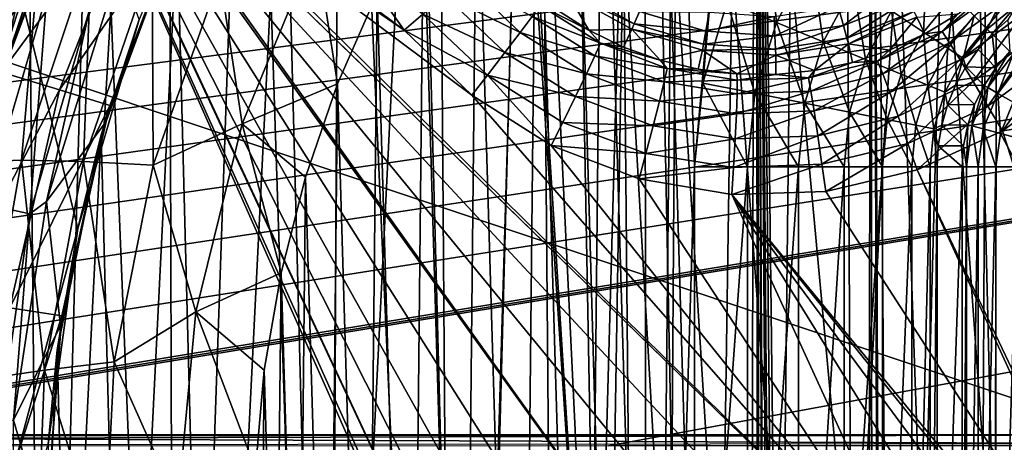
# Model space of a CAD drawing. Header units: metres. Extents: x -105 to 105, y -117 to 62.
# Tile 278 of 382: x -18 to -6, y 0 to 5. Entities that reach past the tile are written whole.
import ezdxf

# ---------------------------------------------------------------- set-up
doc = ezdxf.new("R2010")
doc.units = ezdxf.units.M
doc.layers.add('solid_509432_AD150_SW0001', color=7, linetype='CONTINUOUS')
doc.layers.add('solid_509432_AD150_SW0001_01', color=7, linetype='CONTINUOUS')

msp = doc.modelspace()

# ---------------------------------------------------------------- linework, layer by layer
at = {"layer": 'solid_509432_AD150_SW0001'}
for points in [[(-6.162486, 18.584642, 71.856262), (-7.637273, 18.06888, 71.843544), (-6.716792, -90.563103, 71.851799)], [(90, 18.299999, -16.299999), (-53, -0.25, -16.299999), (-90, -0.25, -16.299999)], [(-90, 18.299999, -16.299999), (90, 18.299999, -16.299999), (-90, -0.25, -16.299999)], [(-7.637273, 18.06888, 71.843544), (-9.069048, 17.444565, 71.82859), (-7.796052, -90.288589, 71.84201)], [(-7.637273, 18.06888, 71.843544), (-7.796052, -90.288589, 71.84201), (-7.625625, -90.371964, 71.843658)], [(-7.637273, 18.06888, 71.843544), (-7.179524, -90.514778, 71.847786), (-6.716792, -90.563103, 71.851799)], [(-7.637273, 18.06888, 71.843544), (-7.271542, -90.4935, 71.846954), (-7.179524, -90.514778, 71.847786)], [(-7.637273, 18.06888, 71.843544), (-7.625625, -90.371964, 71.843658), (-7.271542, -90.4935, 71.846954)], [(-9.069048, 17.444565, 71.82859), (-10.44977, 16.715254, 71.811752), (-9.177452, -26.469061, 71.827354)], [(-9.069048, 17.444565, 71.82859), (-9.177452, -26.469061, 71.827354), (-9.022556, -28.755762, 71.829117)], [(-9.069048, 17.444565, 71.82859), (-8.032491, -90.140953, 71.839676), (-7.796052, -90.288589, 71.84201)], [(-9.069048, 17.444565, 71.82859), (-8.253333, -89.961456, 71.837425), (-8.032491, -90.140953, 71.839676)], [(-9.069048, 17.444565, 71.82859), (-8.383188, -89.831497, 71.836075), (-8.253333, -89.961456, 71.837425)], [(-9.069048, 17.444565, 71.82859), (-8.615558, -89.532524, 71.833603), (-8.383188, -89.831497, 71.836075)], [(-9.069048, 17.444565, 71.82859), (-8.663014, -89.456314, 71.833092), (-8.615558, -89.532524, 71.833603)], [(-9.069048, 17.444565, 71.82859), (-8.859094, -89.033203, 71.830948), (-8.663014, -89.456314, 71.833092)], [(-9.069048, 17.444565, 71.82859), (-9.022556, -28.755762, 71.829117), (-8.859094, -89.033203, 71.830948)], [(-56.523369, 17.273149, -13.4), (-4.535146, -0.11237, -13.4), (-4.535146, 17.273149, -13.4)], [(-56.523369, 17.273149, -13.4), (-20.115334, -0.11237, -13.4), (-4.535146, -0.11237, -13.4)], [(-17.453997, 2.439054, 5.357049), (-20.977657, 16.843361, 5.449319), (-20.977657, -10.686361, 5.449319)], [(-17.453997, 2.439054, 5.357049), (-16.692616, 5.022899, 5.337111), (-20.977657, 16.843361, 5.449319)], [(-10.44977, 16.715254, 71.811752), (-11.77169, 15.885102, 71.793388), (-11.46215, -19.991917, 71.797882)], [(-10.44977, 16.715254, 71.811752), (-11.46215, -19.991917, 71.797882), (-10.408614, -22.040781, 71.812286)], [(-10.44977, 16.715254, 71.811752), (-9.642337, -24.21312, 71.821892), (-9.177452, -26.469061, 71.827354)], [(-10.44977, 16.715254, 71.811752), (-10.408614, -22.040781, 71.812286), (-9.642337, -24.21312, 71.821892)], [(-4.506017, -3.172695, 3.6), (-4.037329, 16.087421, 3.6), (-6.625394, 15.27488, 3.6)], [(-11.77169, 15.885102, 71.793388), (-13.027402, 14.958838, 71.773926), (-12.783526, -18.104143, 71.777855)], [(-11.77169, 15.885102, 71.793388), (-12.783526, -18.104143, 71.777855), (-11.46215, -19.991917, 71.797882)], [(-4.506017, -3.172695, 3.6), (-6.625394, 15.27488, 3.6), (-6, 8.7, 3.6)], [(-13.027402, 14.958838, 71.773926), (-14.209888, 13.941726, 71.753792), (-12.783526, -18.104143, 71.777855)], [(-14.209888, 13.941726, 71.753792), (-15.312557, 12.839541, 71.733437), (-14.346753, -16.413645, 71.751343)], [(-14.209888, 13.941726, 71.753792), (-14.346753, -16.413645, 71.751343), (-12.783526, -18.104143, 71.777855)], [(-15.312557, 12.839541, 71.733437), (-16.329283, 11.658528, 71.713326), (-16.254213, -14.352083, 71.714859)], [(-15.312557, 12.839541, 71.733437), (-16.254213, -14.352083, 71.714859), (-14.346753, -16.413645, 71.751343)], [(-16.329283, 11.658528, 71.713326), (-17.25444, 10.405359, 71.693909), (-16.254213, -14.352083, 71.714859)], [(-10.075416, 10.182427, 68.879997), (-9.125268, 10.951107, 68.879997), (-9.827391, 3.2, 68.879997)], [(-9.125268, 10.951107, 68.879997), (-9.725224, 4.238317, 68.879997), (-9.827391, 3.2, 68.879997)], [(-9.125268, 10.951107, 68.879997), (-9.422147, 5.238025, 68.879997), (-9.725224, 4.238317, 68.879997)], [(-18.872568, 4.521401, 46.700001), (-17.79413, 7.269209, 46.700001), (-18.700266, 10.719377, 46.700001)], [(-14.373254, -11.884518, 3.6), (-13.251093, 10.659556, 3.6), (-14.91021, 8.513671, 3.6)], [(-14.373254, -11.884518, 3.6), (-12.603499, -13.940187, 3.6), (-13.251093, 10.659556, 3.6)], [(-12, 8.7, 3.6), (-13.251093, 10.659556, 3.6), (-12.603499, -13.940187, 3.6)], [(-17.25444, 10.405359, 71.693909), (-18.082928, 9.087092, 71.675606), (-17.87369, -12.04132, 71.680305)], [(-17.25444, 10.405359, 71.693909), (-17.87369, -12.04132, 71.680305), (-16.254213, -14.352083, 71.714859)], [(-10.310084, -12.572192, 68.879997), (-10.961076, 9.340252, 68.879997), (-10.075416, 10.182427, 68.879997)], [(-10.310084, -12.572192, 68.879997), (-10.075416, 10.182427, 68.879997), (-9.827391, 3.2, 68.879997)], [(-10.604027, -8.035223, 2.176648), (-20.352932, -11.169054, 2.431932), (-18.474998, 9.676248, 2.382756)], [(-11, -6.3, 2.187017), (-18.474998, 9.676248, 2.382756), (-17.966082, 8.628111, 2.36943)], [(-10.899744, -7.189939, 2.184391), (-10.604027, -8.035223, 2.176648), (-18.474998, 9.676248, 2.382756)], [(-11, -6.3, 2.187017), (-10.899744, -7.189939, 2.184391), (-18.474998, 9.676248, 2.382756)], [(-11.178157, -11.711962, 68.879997), (-11.776579, 8.429971, 68.879997), (-10.961076, 9.340252, 68.879997)], [(-10.310084, -12.572192, 68.879997), (-11.178157, -11.711962, 68.879997), (-10.961076, 9.340252, 68.879997)], [(-18.082928, 9.087092, 71.675606), (-18.810192, 7.711146, 71.658829), (-17.87369, -12.04132, 71.680305)], [(-11, -6.3, 3.6), (-12, 8.7, 3.6), (-12.603499, -13.940187, 3.6)], [(-11, -6.3, 3.6), (-11.912818, 7.982027, 3.6), (-12, 8.7, 3.6)], [(-5.26448, -2.696117, 3.6), (-6, 8.7, 3.6), (-6.087182, 7.982027, 3.6)], [(-5.26448, -2.696117, 3.6), (-4.506017, -3.172695, 3.6), (-6, 8.7, 3.6)], [(-9.494305, -3.172952, 2.147589), (-17.966082, 8.628111, 2.36943), (-17.259912, 7.701235, 2.350938)], [(-10.899744, -5.410061, 2.184391), (-11, -6.3, 2.187017), (-17.966082, 8.628111, 2.36943)], [(-10.604027, -4.564777, 2.176648), (-10.899744, -5.410061, 2.184391), (-17.966082, 8.628111, 2.36943)], [(-10.127562, -3.80634, 2.164171), (-10.604027, -4.564777, 2.176648), (-17.966082, 8.628111, 2.36943)], [(-9.494305, -3.172952, 2.147589), (-10.127562, -3.80634, 2.164171), (-17.966082, 8.628111, 2.36943)], [(-15.811049, -9.584518, 3.6), (-14.91021, 8.513671, 3.6), (-16.225071, 6.141069, 3.6)], [(-14.373254, -11.884518, 3.6), (-14.91021, 8.513671, 3.6), (-15.811049, -9.584518, 3.6)], [(-11.974687, -10.785094, 68.879997), (-12.516704, 7.457412, 68.879997), (-11.776579, 8.429971, 68.879997)], [(-11.178157, -11.711962, 68.879997), (-11.974687, -10.785094, 68.879997), (-11.776579, 8.429971, 68.879997)], [(-11, -6.3, 3.6), (-11.656376, 7.305843, 3.6), (-11.912818, 7.982027, 3.6)], [(-6.109882, -2.400297, 3.6), (-6.087182, 7.982027, 3.6), (-6.343625, 7.305843, 3.6)], [(-6.109882, -2.400297, 3.6), (-5.26448, -2.696117, 3.6), (-6.087182, 7.982027, 3.6)], [(-18.810192, 7.711146, 71.658829), (-19.16534, -9.533111, 71.650398), (-17.87369, -12.04132, 71.680305)], [(-7, -2.3, 2.082273), (-17.259912, 7.701235, 2.350938), (-16.840929, 7.294624, 2.339967)], [(-8.735818, -2.69626, 2.127727), (-9.494305, -3.172952, 2.147589), (-17.259912, 7.701235, 2.350938)], [(-7.890296, -2.400338, 2.105586), (-8.735818, -2.69626, 2.127727), (-17.259912, 7.701235, 2.350938)], [(-7, -2.3, 2.082273), (-7.890296, -2.400338, 2.105586), (-17.259912, 7.701235, 2.350938)], [(-12.694615, -9.797462, 68.879997), (-13.176713, 6.428802, 68.879997), (-12.516704, 7.457412, 68.879997)], [(-11.974687, -10.785094, 68.879997), (-12.694615, -9.797462, 68.879997), (-12.516704, 7.457412, 68.879997)], [(-11, -6.3, 3.6), (-11.245516, 6.710617, 3.6), (-11.656376, 7.305843, 3.6)], [(-6.109882, -2.400297, 3.6), (-6.343625, 7.305843, 3.6), (-6.754485, 6.710617, 3.6)], [(-17.467209, 6.790681, 46.200001), (-17.79413, 7.269209, 46.700001), (-18.872568, 4.521401, 46.700001)], [(-7, -2.3, 2.082273), (-16.840929, 7.294624, 2.339967), (-16.383781, 6.931841, 2.327996)], [(-18.394768, 4.374065, 36.900002), (-17.343678, 7.052208, 36.900002), (-17.467175, 6.790755, 41.200001)], [(-16.667953, 6.726786, 36.150002), (-17.343678, 7.052208, 36.900002), (-18.394768, 4.374065, 36.900002)], [(-18.806049, 4.222002, 44.599998), (-17.828804, 6.842099, 44.599998), (-18.450674, 4.189549, 44.950001)], [(-17.828804, 6.842099, 43.700001), (-17.828804, 6.842099, 44.599998), (-18.806049, 4.222002, 44.599998)], [(-18.806049, 4.222002, 43.700001), (-17.828804, 6.842099, 43.700001), (-18.806049, 4.222002, 44.599998)], [(-18.00597, 5.507905, 43.349998), (-17.828804, 6.842099, 43.700001), (-18.806049, 4.222002, 43.700001)], [(-17.828804, 6.842099, 44.599998), (-18.00597, 5.507905, 44.950001), (-18.450674, 4.189549, 44.950001)], [(-16.383781, 6.931841, 2.327996), (-13.418238, 4.890749, 2.25034), (-12.579206, 4.088384, 2.22837)], [(-7, -2.3, 2.082273), (-16.383781, 6.931841, 2.327996), (-12.579206, 4.088384, 2.22837)], [(-16.383781, 6.931841, 2.327996), (-15.37411, 6.351844, 2.301557), (-13.418238, 4.890749, 2.25034)], [(-18.450674, 4.189549, 46.200001), (-17.467209, 6.790681, 46.200001), (-18.872568, 4.521401, 46.700001)], [(-18.450686, 4.189511, 41.200001), (-17.467175, 6.790755, 41.200001), (-18.450674, 4.189549, 43.349998)], [(-18.394768, 4.374065, 36.900002), (-17.467175, 6.790755, 41.200001), (-18.450686, 4.189511, 41.200001)], [(-17.467175, 6.790755, 41.200001), (-18.00597, 5.507905, 43.349998), (-18.450674, 4.189549, 43.349998)], [(-17.467209, 6.790681, 44.950001), (-17.467209, 6.790681, 46.200001), (-18.450674, 4.189549, 46.200001)], [(-18.00597, 5.507905, 44.950001), (-17.467209, 6.790681, 44.950001), (-18.450674, 4.189549, 46.200001)], [(-17.678091, 4.152992, 36.150002), (-16.667953, 6.726786, 36.150002), (-18.394768, 4.374065, 36.900002)], [(-16.667953, 6.726786, 30.9), (-16.667953, 6.726786, 36.150002), (-17.678091, 4.152992, 36.150002)], [(-17.678091, 4.152992, 30.9), (-16.667953, 6.726786, 30.9), (-17.678091, 4.152992, 36.150002)], [(-16.082327, 6.444756, 30.25), (-16.667953, 6.726786, 30.9), (-17.678091, 4.152992, 30.9)], [(-10.899703, -5.409883, 3.6), (-10.70421, 6.23106, 3.6), (-11.245516, 6.710617, 3.6)], [(-11, -6.3, 3.6), (-10.899703, -5.409883, 3.6), (-11.245516, 6.710617, 3.6)], [(-7, -2.3, 3.6), (-6.754485, 6.710617, 3.6), (-7.29579, 6.23106, 3.6)], [(-7, -2.3, 3.6), (-6.109882, -2.400297, 3.6), (-6.754485, 6.710617, 3.6)], [(-17.056967, 3.961407, 30.25), (-16.082327, 6.444756, 30.25), (-17.678091, 4.152992, 30.9)], [(-17.056967, 3.961407, 30.25), (-16.23694, 6.115139, 24.711823), (-16.082327, 6.444756, 30.25)], [(-15.37411, 6.351844, 2.301557), (-14.083077, 5.843706, 2.26775), (-13.418238, 4.890749, 2.25034)], [(-13.333265, -8.75548, 68.879997), (-13.752381, 5.350725, 68.879997), (-13.176713, 6.428802, 68.879997)], [(-12.694615, -9.797462, 68.879997), (-13.333265, -8.75548, 68.879997), (-13.176713, 6.428802, 68.879997)], [(-10.899703, -5.409883, 3.6), (-10.603883, -4.564479, 3.6), (-10.70421, 6.23106, 3.6)], [(-10.127305, -3.806017, 3.6), (-10.063803, 5.894947, 3.6), (-10.70421, 6.23106, 3.6)], [(-10.603883, -4.564479, 3.6), (-10.127305, -3.806017, 3.6), (-10.70421, 6.23106, 3.6)], [(-7.890118, -2.400297, 3.6), (-7.29579, 6.23106, 3.6), (-7.936197, 5.894947, 3.6)], [(-7.890118, -2.400297, 3.6), (-7, -2.3, 3.6), (-7.29579, 6.23106, 3.6)], [(-17.165194, 3.5968, 3.6), (-16.225071, 6.141069, 3.6), (-16.692616, 5.022899, 5.337111)], [(-16.883774, -7.093153, 3.6), (-16.225071, 6.141069, 3.6), (-17.165194, 3.5968, 3.6)], [(-16.23694, 6.115139, 24.711823), (-17.126934, 3.728978, 24.711823), (-17.032852, 5.384742, 24.648998)], [(-17.056967, 3.961407, 30.25), (-17.126934, 3.728978, 24.711823), (-16.23694, 6.115139, 24.711823)], [(-15.811049, -9.584518, 3.6), (-16.225071, 6.141069, 3.6), (-16.883774, -7.093153, 3.6)], [(-8.814858, 4.987273, 68.807167), (-9.422147, 5.238025, 68.879997), (-8.929769, 6.159431, 68.879997)], [(-8.38327, 5.794718, 68.807167), (-8.814858, 4.987273, 68.807167), (-8.929769, 6.159431, 68.879997)], [(-17.918934, 5.983334, 66.789299), (-18.150017, 3.284114, 67.504913), (-18.797464, 3.259657, 66.789299)], [(-17.918934, 5.983334, 66.789299), (-18.797464, 3.259657, 66.789299), (-18.707111, 5.244467, 65.968987)], [(-17.918934, 5.983334, 66.789299), (-17.282505, 5.893898, 67.504913), (-18.150017, 3.284114, 67.504913)], [(-18.150017, 3.284114, 67.504913), (-17.282505, 5.893898, 67.504913), (-17.383703, 3.266259, 68.090065)], [(-17.282505, 5.893898, 67.504913), (-16.534508, 5.746553, 68.090065), (-17.383703, 3.266259, 68.090065)], [(-15.695991, 5.560459, 68.523697), (-14.511024, 5.945775, 68.790207), (-15.4193, 3.731522, 68.790207)], [(-15.4193, 3.731522, 68.790207), (-14.511024, 5.945775, 68.790207), (-14.240026, 4.23008, 68.879997)], [(-14.511024, 5.945775, 68.790207), (-13.752381, 5.350725, 68.879997), (-14.240026, 4.23008, 68.879997)], [(-10.127305, -3.806017, 3.6), (-9.493982, -3.172695, 3.6), (-10.063803, 5.894947, 3.6)], [(-9.493982, -3.172695, 3.6), (-9.361663, 5.72188, 3.6), (-10.063803, 5.894947, 3.6)], [(-7.890118, -2.400297, 3.6), (-7.936197, 5.894947, 3.6), (-8.638337, 5.72188, 3.6)], [(-17.383703, 3.266259, 68.090065), (-16.534508, 5.746553, 68.090065), (-16.521845, 3.223125, 68.523697)], [(-16.534508, 5.746553, 68.090065), (-15.695991, 5.560459, 68.523697), (-16.521845, 3.223125, 68.523697)], [(-13.186383, 5.090612, 2.212509), (-13.418238, 4.890749, 2.25034), (-14.083077, 5.843706, 2.26775)], [(-8.233988, 4.746668, 68.590508), (-8.814858, 4.987273, 68.807167), (-8.38327, 5.794718, 68.807167)], [(-7.8605, 5.445415, 68.590508), (-8.233988, 4.746668, 68.590508), (-8.38327, 5.794718, 68.807167)], [(-9.493982, -3.172695, 3.6), (-8.73552, -2.696117, 3.6), (-9.361663, 5.72188, 3.6)], [(-8.73552, -2.696117, 3.6), (-8.638337, 5.72188, 3.6), (-9.361663, 5.72188, 3.6)], [(-8.73552, -2.696117, 3.6), (-7.890118, -2.400297, 3.6), (-8.638337, 5.72188, 3.6)], [(-6.995663, 4.867548, 67.774803), (-7.390262, 5.131211, 68.240654), (-6.957966, 5.657966, 68.240654)], [(-6.622386, 5.322386, 67.774803), (-6.995663, 4.867548, 67.774803), (-6.957966, 5.657966, 68.240654)], [(-18.450674, 4.189549, 43.349998), (-18.00597, 5.507905, 43.349998), (-18.806049, 4.222002, 43.700001)], [(-18.339697, 5.528382, 24.367477), (-17.836306, 5.340957, 24.56732), (-18.598951, 2.739191, 24.56732)], [(-18.450674, 4.189549, 44.950001), (-18.00597, 5.507905, 44.950001), (-18.450674, 4.189549, 46.200001)], [(-16.521845, 3.223125, 68.523697), (-15.695991, 5.560459, 68.523697), (-15.4193, 3.731522, 68.790207)], [(-12.683581, 5.529196, 1.865905), (-11.981829, 4.863944, 1.843863), (-12.91775, 5.323716, 2.081682)], [(-11.834062, 5.062569, 1.556926), (-11.981829, 4.863944, 1.843863), (-12.683581, 5.529196, 1.865905)], [(-17.30732, 5.144062, 24.644537), (-17.032852, 5.384742, 24.648998), (-17.838923, 2.771446, 24.648998)], [(-17.126934, 3.728978, 24.711823), (-17.838923, 2.771446, 24.648998), (-17.032852, 5.384742, 24.648998)], [(-11.351163, 5.406858, -2.632159), (-10.571931, 4.97149, -2.632159), (-11.394732, 5.345834, -2.267689)], [(-10.508766, 5.121312, -2.967271), (-10.571931, 4.97149, -2.632159), (-11.351163, 5.406858, -2.632159)], [(-7.711487, 4.530241, 68.240654), (-8.233988, 4.746668, 68.590508), (-7.8605, 5.445415, 68.590508)], [(-8.048683, 5.1828, -3.25199), (-7.300681, 5.476955, -3.25199), (-7.985982, 4.95098, -2.967271)], [(-7.300681, 5.476955, -3.25199), (-7.188678, 5.264524, -2.967271), (-7.985982, 4.95098, -2.967271)], [(-7.390262, 5.131211, 68.240654), (-7.711487, 4.530241, 68.240654), (-7.8605, 5.445415, 68.590508)], [(-6.763646, 4.875976, 1.045322), (-6.183037, 5.383798, 0.652703), (-6.053792, 5.394339, 1.020737)], [(-6.763646, 4.875976, 1.045322), (-6.053792, 5.394339, 1.020737), (-6.672394, 4.735109, 1.385098)], [(-6.763646, 4.875976, 1.045322), (-6.565778, 5.092195, 0.666172), (-6.183037, 5.383798, 0.652703)], [(-6.053792, 5.394339, 1.020737), (-5.937293, 5.27358, 1.36054), (-6.672394, 4.735109, 1.385098)], [(-6.206192, 4.906192, 66.59124), (-6.367622, 5.067622, 67.215843), (-5.967381, 5.396091, 67.215843)], [(-5.840547, 5.20627, 66.59124), (-6.206192, 4.906192, 66.59124), (-5.967381, 5.396091, 67.215843)], [(-18.598951, 2.739191, 24.56732), (-17.836306, 5.340957, 24.56732), (-18.047354, 2.619474, 24.644537)], [(-17.836306, 5.340957, 24.56732), (-17.30732, 5.144062, 24.644537), (-18.047354, 2.619474, 24.644537)], [(-13.886583, -7.665761, 68.879997), (-14.240026, 4.23008, 68.879997), (-13.752381, 5.350725, 68.879997)], [(-13.333265, -8.75548, 68.879997), (-13.886583, -7.665761, 68.879997), (-13.752381, 5.350725, 68.879997)], [(-12.91775, 5.323716, 2.081682), (-12.17019, 4.615777, 2.059629), (-13.186383, 5.090612, 2.212509)], [(-11.981829, 4.863944, 1.843863), (-12.17019, 4.615777, 2.059629), (-12.91775, 5.323716, 2.081682)], [(-11.394732, 5.345834, -2.267689), (-11.135472, 4.893201, 0.826894), (-11.5423, 5.150564, 0.841192)], [(-11.394732, 5.345834, -2.267689), (-10.60106, 4.902399, -2.267689), (-11.135472, 4.893201, 0.826894)], [(-10.571931, 4.97149, -2.632159), (-10.60106, 4.902399, -2.267689), (-11.394732, 5.345834, -2.267689)], [(-9.080629, 4.111144, 68.807167), (-9.725224, 4.238317, 68.879997), (-9.422147, 5.238025, 68.879997)], [(-8.814858, 4.987273, 68.807167), (-9.080629, 4.111144, 68.807167), (-9.422147, 5.238025, 68.879997)], [(-7.985982, 4.95098, -2.967271), (-7.188678, 5.264524, -2.967271), (-7.94353, 4.794027, -2.632159)], [(-7.188678, 5.264524, -2.967271), (-7.112847, 5.120697, -2.632159), (-7.94353, 4.794027, -2.632159)], [(-6.696092, 4.667381, 67.215843), (-6.995663, 4.867548, 67.774803), (-6.622386, 5.322386, 67.774803)], [(-6.367622, 5.067622, 67.215843), (-6.696092, 4.667381, 67.215843), (-6.622386, 5.322386, 67.774803)], [(-6.672394, 4.735109, 1.385098), (-5.937293, 5.27358, 1.36054), (-6.541885, 4.524725, 1.672019)], [(-5.937293, 5.27358, 1.36054), (-5.768458, 5.092531, 1.647485), (-6.541885, 4.524725, 1.672019)], [(-18.047354, 2.619474, 24.644537), (-17.30732, 5.144062, 24.644537), (-17.838923, 2.771446, 24.648998)], [(-11.73632, 5.198976, 1.217132), (-10.990235, 4.729461, 1.191397), (-11.834062, 5.062569, 1.556926)], [(-11.73632, 5.198976, 1.217132), (-11.5423, 5.150564, 0.841192), (-11.135472, 4.893201, 0.826894)], [(-11.73632, 5.198976, 1.217132), (-11.135472, 4.893201, 0.826894), (-10.990235, 4.729461, 1.191397)], [(-10.508766, 5.121312, -2.967271), (-9.687425, 4.877588, -2.967271), (-10.571931, 4.97149, -2.632159)], [(-9.644918, 5.113946, -3.25199), (-9.687425, 4.877588, -2.967271), (-10.508766, 5.121312, -2.967271)], [(-9.644918, 5.113946, -3.25199), (-8.84298, 5.059802, -3.25199), (-9.687425, 4.877588, -2.967271)], [(-8.84298, 5.059802, -3.25199), (-8.048683, 5.1828, -3.25199), (-8.832631, 4.819875, -2.967271)], [(-8.048683, 5.1828, -3.25199), (-7.985982, 4.95098, -2.967271), (-8.832631, 4.819875, -2.967271)], [(-7.94353, 4.794027, -2.632159), (-7.112847, 5.120697, -2.632159), (-7.923953, 4.721647, -2.267689)], [(-7.112847, 5.120697, -2.632159), (-7.077877, 5.054371, -2.267689), (-7.923953, 4.721647, -2.267689)], [(-7.273032, 4.348627, 67.774803), (-7.711487, 4.530241, 68.240654), (-7.390262, 5.131211, 68.240654)], [(-6.995663, 4.867548, 67.774803), (-7.273032, 4.348627, 67.774803), (-7.390262, 5.131211, 68.240654)], [(-5.840547, 5.20627, 66.59124), (-6.146037, 4.846036, 65.932358), (-6.206192, 4.906192, 66.59124)], [(-5.840547, 5.20627, 66.59124), (-5.951389, 5.019984, 65.932358), (-6.146037, 4.846036, 65.932358)], [(-17.165194, 3.5968, 3.6), (-16.692616, 5.022899, 5.337111), (-17.453997, 2.439054, 5.357049)], [(-13.186383, 5.090612, 2.212509), (-12.38712, 4.333912, 2.190449), (-13.418238, 4.890749, 2.25034)], [(-12.17019, 4.615777, 2.059629), (-12.38712, 4.333912, 2.190449), (-13.186383, 5.090612, 2.212509)], [(-11.834062, 5.062569, 1.556926), (-11.058278, 4.576019, 1.531162), (-11.981829, 4.863944, 1.843863)], [(-10.990235, 4.729461, 1.191397), (-11.058278, 4.576019, 1.531162), (-11.834062, 5.062569, 1.556926)], [(-8.84298, 5.059802, -3.25199), (-8.832631, 4.819875, -2.967271), (-9.687425, 4.877588, -2.967271)], [(-7.923953, 4.721647, -2.267689), (-7.077877, 5.054371, -2.267689), (-7.415764, 4.643845, 0.696084)], [(-7.077877, 5.054371, -2.267689), (-6.978363, 4.844532, 0.680698), (-7.415764, 4.643845, 0.696084)], [(-7.077877, 5.054371, -2.267689), (-6.565778, 5.092195, 0.666172), (-6.978363, 4.844532, 0.680698)], [(-6.763646, 4.875976, 1.045322), (-6.978363, 4.844532, 0.680698), (-6.565778, 5.092195, 0.666172)], [(-6.50627, 4.540547, 66.59124), (-6.696092, 4.667381, 67.215843), (-6.367622, 5.067622, 67.215843)], [(-6.541885, 4.524725, 1.672019), (-5.768458, 5.092531, 1.647485), (-6.380448, 4.258253, 1.887772)], [(-6.206192, 4.906192, 66.59124), (-6.50627, 4.540547, 66.59124), (-6.367622, 5.067622, 67.215843)], [(-5.768458, 5.092531, 1.647485), (-5.558065, 4.862751, 1.863257), (-6.380448, 4.258253, 1.887772)], [(-6.146037, 4.846036, 65.932358), (-5.951389, 5.019984, 65.932358), (-5.926341, 4.626341, 48.132549)], [(-12.38712, 4.333912, 2.190449), (-12.579206, 4.088384, 2.22837), (-13.418238, 4.890749, 2.25034)], [(-10.60106, 4.902399, -2.267689), (-10.702817, 4.682299, 0.811682), (-11.135472, 4.893201, 0.826894)], [(-10.990235, 4.729461, 1.191397), (-11.135472, 4.893201, 0.826894), (-10.702817, 4.682299, 0.811682)], [(-10.60106, 4.902399, -2.267689), (-10.249678, 4.520421, 0.79576), (-10.702817, 4.682299, 0.811682)], [(-10.571931, 4.97149, -2.632159), (-9.716204, 4.717563, -2.632159), (-10.60106, 4.902399, -2.267689)], [(-10.60106, 4.902399, -2.267689), (-9.729476, 4.643766, -2.267689), (-10.249678, 4.520421, 0.79576)], [(-9.716204, 4.717563, -2.632159), (-9.729476, 4.643766, -2.267689), (-10.60106, 4.902399, -2.267689)], [(-9.687425, 4.877588, -2.967271), (-9.716204, 4.717563, -2.632159), (-10.571931, 4.97149, -2.632159)], [(-9.687425, 4.877588, -2.967271), (-8.832631, 4.819875, -2.967271), (-9.716204, 4.717563, -2.632159)], [(-8.46398, 3.988485, 68.590508), (-9.080629, 4.111144, 68.807167), (-8.814858, 4.987273, 68.807167)], [(-8.832631, 4.819875, -2.967271), (-7.985982, 4.95098, -2.967271), (-8.825624, 4.657434, -2.632159)], [(-7.985982, 4.95098, -2.967271), (-7.94353, 4.794027, -2.632159), (-8.825624, 4.657434, -2.632159)], [(-8.233988, 4.746668, 68.590508), (-8.46398, 3.988485, 68.590508), (-8.814858, 4.987273, 68.807167)], [(-7.562087, 4.507626, 1.072959), (-6.978363, 4.844532, 0.680698), (-6.763646, 4.875976, 1.045322)], [(-7.562087, 4.507626, 1.072959), (-6.763646, 4.875976, 1.045322), (-7.499755, 4.351751, 1.412714)], [(-6.763646, 4.875976, 1.045322), (-6.672394, 4.735109, 1.385098), (-7.499755, 4.351751, 1.412714)], [(-6.206192, 4.906192, 66.59124), (-6.319984, 4.651389, 65.932358), (-6.50627, 4.540547, 66.59124)], [(-6.206192, 4.906192, 66.59124), (-6.146037, 4.846036, 65.932358), (-6.319984, 4.651389, 65.932358)], [(-11.981829, 4.863944, 1.843863), (-11.163208, 4.351773, 1.818075), (-12.17019, 4.615777, 2.059629)], [(-11.058278, 4.576019, 1.531162), (-11.163208, 4.351773, 1.818075), (-11.981829, 4.863944, 1.843863)], [(-8.832631, 4.819875, -2.967271), (-8.825624, 4.657434, -2.632159), (-9.716204, 4.717563, -2.632159)], [(-8.825624, 4.657434, -2.632159), (-7.94353, 4.794027, -2.632159), (-8.822392, 4.582522, -2.267689)], [(-7.94353, 4.794027, -2.632159), (-7.923953, 4.721647, -2.267689), (-8.822392, 4.582522, -2.267689)], [(-7.562087, 4.507626, 1.072959), (-7.415764, 4.643845, 0.696084), (-6.978363, 4.844532, 0.680698)], [(-6.940166, 4.21075, 67.215843), (-7.273032, 4.348627, 67.774803), (-6.995663, 4.867548, 67.774803)], [(-6.696092, 4.667381, 67.215843), (-6.940166, 4.21075, 67.215843), (-6.995663, 4.867548, 67.774803)], [(-6.380448, 4.258253, 1.887772), (-5.558065, 4.862751, 1.863257), (-6.19839, 3.952701, 2.018584)], [(-6.319984, 4.651389, 65.932358), (-6.146037, 4.846036, 65.932358), (-6.100313, 4.427963, 48.132549)], [(-5.558065, 4.862751, 1.863257), (-5.319544, 4.598907, 1.994081), (-6.19839, 3.952701, 2.018584)], [(-6.146037, 4.846036, 65.932358), (-5.926341, 4.626341, 48.132549), (-6.100313, 4.427963, 48.132549)], [(-10.990235, 4.729461, 1.191397), (-10.166413, 4.416745, 1.162977), (-11.058278, 4.576019, 1.531162)], [(-10.990235, 4.729461, 1.191397), (-10.702817, 4.682299, 0.811682), (-10.249678, 4.520421, 0.79576)], [(-10.990235, 4.729461, 1.191397), (-10.249678, 4.520421, 0.79576), (-10.166413, 4.416745, 1.162977)], [(-9.729476, 4.643766, -2.267689), (-9.781416, 4.409468, 0.779293), (-10.249678, 4.520421, 0.79576)], [(-9.729476, 4.643766, -2.267689), (-9.303686, 4.350802, 0.762498), (-9.781416, 4.409468, 0.779293)], [(-9.716204, 4.717563, -2.632159), (-8.825624, 4.657434, -2.632159), (-9.729476, 4.643766, -2.267689)], [(-8.825624, 4.657434, -2.632159), (-8.822392, 4.582522, -2.267689), (-9.729476, 4.643766, -2.267689)], [(-9.729476, 4.643766, -2.267689), (-8.822392, 4.582522, -2.267689), (-9.303686, 4.350802, 0.762498)], [(-8.822392, 4.582522, -2.267689), (-7.923953, 4.721647, -2.267689), (-8.343428, 4.392624, 0.728722)], [(-7.909297, 3.878151, 68.240654), (-8.46398, 3.988485, 68.590508), (-8.233988, 4.746668, 68.590508)], [(-7.923953, 4.721647, -2.267689), (-7.872647, 4.49259, 0.712164), (-8.343428, 4.392624, 0.728722)], [(-7.711487, 4.530241, 68.240654), (-7.909297, 3.878151, 68.240654), (-8.233988, 4.746668, 68.590508)], [(-7.923953, 4.721647, -2.267689), (-7.415764, 4.643845, 0.696084), (-7.872647, 4.49259, 0.712164)], [(-7.562087, 4.507626, 1.072959), (-7.872647, 4.49259, 0.712164), (-7.415764, 4.643845, 0.696084)], [(-7.499755, 4.351751, 1.412714), (-6.672394, 4.735109, 1.385098), (-7.412775, 4.119938, 1.699618)], [(-6.672394, 4.735109, 1.385098), (-6.541885, 4.524725, 1.672019), (-7.412775, 4.119938, 1.699618)], [(-6.729248, 4.123384, 66.59124), (-6.940166, 4.21075, 67.215843), (-6.696092, 4.667381, 67.215843)], [(-6.50627, 4.540547, 66.59124), (-6.729248, 4.123384, 66.59124), (-6.696092, 4.667381, 67.215843)], [(-6.50627, 4.540547, 66.59124), (-6.319984, 4.651389, 65.932358), (-6.471045, 4.438489, 65.932358)], [(-6.471045, 4.438489, 65.932358), (-6.319984, 4.651389, 65.932358), (-6.100313, 4.427963, 48.132549)], [(-12.17019, 4.615777, 2.059629), (-11.298328, 4.071036, 2.033821), (-12.38712, 4.333912, 2.190449)], [(-11.163208, 4.351773, 1.818075), (-11.298328, 4.071036, 2.033821), (-12.17019, 4.615777, 2.059629)], [(-11.058278, 4.576019, 1.531162), (-10.202211, 4.252719, 1.502734), (-11.163208, 4.351773, 1.818075)], [(-10.166413, 4.416745, 1.162977), (-10.202211, 4.252719, 1.502734), (-11.058278, 4.576019, 1.531162)], [(-10.166413, 4.416745, 1.162977), (-10.249678, 4.520421, 0.79576), (-9.781416, 4.409468, 0.779293)], [(-8.822392, 4.582522, -2.267689), (-8.822389, 4.345165, 0.74557), (-9.303686, 4.350802, 0.762498)], [(-8.822392, 4.582522, -2.267689), (-8.343428, 4.392624, 0.728722), (-8.822389, 4.345165, 0.74557)], [(-8.417897, 4.303918, 1.102564), (-7.872647, 4.49259, 0.712164), (-7.562087, 4.507626, 1.072959)], [(-8.417897, 4.303918, 1.102564), (-7.562087, 4.507626, 1.072959), (-8.387171, 4.138855, 1.44231)], [(-7.562087, 4.507626, 1.072959), (-7.499755, 4.351751, 1.412714), (-8.387171, 4.138855, 1.44231)], [(-7.443835, 3.785565, 67.774803), (-7.909297, 3.878151, 68.240654), (-7.711487, 4.530241, 68.240654)], [(-7.273032, 4.348627, 67.774803), (-7.443835, 3.785565, 67.774803), (-7.711487, 4.530241, 68.240654)], [(-7.412775, 4.119938, 1.699618), (-6.541885, 4.524725, 1.672019), (-7.306698, 3.826985, 1.915356)], [(-6.541885, 4.524725, 1.672019), (-6.380448, 4.258253, 1.887772), (-7.306698, 3.826985, 1.915356)], [(-6.50627, 4.540547, 66.59124), (-6.597318, 4.210015, 65.932358), (-6.729248, 4.123384, 66.59124)], [(-6.50627, 4.540547, 66.59124), (-6.471045, 4.438489, 65.932358), (-6.597318, 4.210015, 65.932358)], [(-6.200832, 4.181976, 47.827736), (-6.100313, 4.427963, 48.132549), (-5.926341, 4.626341, 48.132549)], [(-6.200832, 4.181976, 47.827736), (-5.926341, 4.626341, 48.132549), (-5.888724, 4.588724, 47.827736)], [(-6.200832, 4.181976, 47.827736), (-5.888724, 4.588724, 47.827736), (-6.07611, 4.109968, 47.553524)], [(-6.19839, 3.952701, 2.018584), (-5.319544, 4.598907, 1.994081), (-6.016685, 3.646866, 2.056524)], [(-5.888724, 4.588724, 47.827736), (-5.786888, 4.486888, 47.553524), (-6.07611, 4.109968, 47.553524)], [(-5.319544, 4.598907, 1.994081), (-5.076861, 4.330232, 2.031914), (-6.016685, 3.646866, 2.056524)], [(-10.166413, 4.416745, 1.162977), (-9.297539, 4.27311, 1.132971), (-10.202211, 4.252719, 1.502734)], [(-10.166413, 4.416745, 1.162977), (-9.781416, 4.409468, 0.779293), (-9.303686, 4.350802, 0.762498)], [(-10.166413, 4.416745, 1.162977), (-9.303686, 4.350802, 0.762498), (-9.297539, 4.27311, 1.132971)], [(-8.417897, 4.303918, 1.102564), (-8.822389, 4.345165, 0.74557), (-8.343428, 4.392624, 0.728722)], [(-8.417897, 4.303918, 1.102564), (-8.343428, 4.392624, 0.728722), (-7.872647, 4.49259, 0.712164)], [(-6.597318, 4.210015, 65.932358), (-6.471045, 4.438489, 65.932358), (-6.246903, 4.208575, 48.132549)], [(-6.471045, 4.438489, 65.932358), (-6.100313, 4.427963, 48.132549), (-6.246903, 4.208575, 48.132549)], [(-6.200832, 4.181976, 47.827736), (-6.246903, 4.208575, 48.132549), (-6.100313, 4.427963, 48.132549)], [(-6.07611, 4.109968, 47.553524), (-5.786888, 4.486888, 47.553524), (-5.884706, 3.99946, 47.336536)], [(-17.678091, 4.152992, 36.150002), (-18.394768, 4.374065, 36.900002), (-19.034996, 1.569046, 36.900002)], [(-12.38712, 4.333912, 2.190449), (-11.59725, 3.466968, 2.202656), (-12.579206, 4.088384, 2.22837)], [(-12.38712, 4.333912, 2.190449), (-11.455012, 3.75173, 2.164628), (-11.59725, 3.466968, 2.202656)], [(-11.298328, 4.071036, 2.033821), (-11.455012, 3.75173, 2.164628), (-12.38712, 4.333912, 2.190449)], [(-11.163208, 4.351773, 1.818075), (-10.260283, 4.012025, 1.789639), (-11.298328, 4.071036, 2.033821)], [(-10.202211, 4.252719, 1.502734), (-10.260283, 4.012025, 1.789639), (-11.163208, 4.351773, 1.818075)], [(-9.297539, 4.27311, 1.132971), (-9.299953, 4.105226, 1.472721), (-10.202211, 4.252719, 1.502734)], [(-9.297539, 4.27311, 1.132971), (-9.303686, 4.350802, 0.762498), (-8.822389, 4.345165, 0.74557)], [(-8.417897, 4.303918, 1.102564), (-8.387171, 4.138855, 1.44231), (-9.299953, 4.105226, 1.472721)], [(-9.297539, 4.27311, 1.132971), (-8.417897, 4.303918, 1.102564), (-9.299953, 4.105226, 1.472721)], [(-9.297539, 4.27311, 1.132971), (-8.822389, 4.345165, 0.74557), (-8.417897, 4.303918, 1.102564)], [(-8.387171, 4.138855, 1.44231), (-7.499755, 4.351751, 1.412714), (-8.347339, 3.894475, 1.729207)], [(-7.499755, 4.351751, 1.412714), (-7.412775, 4.119938, 1.699618), (-8.347339, 3.894475, 1.729207)], [(-7.090466, 3.715276, 67.215843), (-7.443835, 3.785565, 67.774803), (-7.273032, 4.348627, 67.774803)], [(-6.940166, 4.21075, 67.215843), (-7.090466, 3.715276, 67.215843), (-7.273032, 4.348627, 67.774803)], [(-6.016685, 3.646866, 2.056524), (-5.076861, 4.330232, 2.031914), (-2.711786, 4.149403, 1.969982)], [(-18.293373, 1.457267, 36.150002), (-17.678091, 4.152992, 36.150002), (-19.034996, 1.569046, 36.900002)], [(-17.678091, 4.152992, 30.9), (-17.678091, 4.152992, 36.150002), (-18.293373, 1.457267, 36.150002)], [(-18.293373, 1.457267, 30.9), (-17.678091, 4.152992, 30.9), (-18.293373, 1.457267, 36.150002)], [(-17.056967, 3.961407, 30.25), (-17.678091, 4.152992, 30.9), (-18.293373, 1.457267, 30.9)], [(-15.4193, 3.731522, 68.790207), (-14.240026, 4.23008, 68.879997), (-14.636526, 3.074041, 68.879997)], [(-14.351017, -6.535306, 68.879997), (-14.636526, 3.074041, 68.879997), (-14.240026, 4.23008, 68.879997)], [(-13.886583, -7.665761, 68.879997), (-14.351017, -6.535306, 68.879997), (-14.240026, 4.23008, 68.879997)], [(-10.202211, 4.252719, 1.502734), (-9.299953, 4.105226, 1.472721), (-10.260283, 4.012025, 1.789639)], [(-9.170369, 3.2, 68.807167), (-9.827391, 3.2, 68.879997), (-9.725224, 4.238317, 68.879997)], [(-9.080629, 4.111144, 68.807167), (-9.170369, 3.2, 68.807167), (-9.725224, 4.238317, 68.879997)], [(-7.306698, 3.826985, 1.915356), (-6.380448, 4.258253, 1.887772), (-7.188296, 3.49159, 2.046159)], [(-6.380448, 4.258253, 1.887772), (-6.19839, 3.952701, 2.018584), (-7.188296, 3.49159, 2.046159)], [(-6.866557, 3.670737, 66.59124), (-7.090466, 3.715276, 67.215843), (-6.940166, 4.21075, 67.215843)], [(-6.729248, 4.123384, 66.59124), (-6.866557, 3.670737, 66.59124), (-6.940166, 4.21075, 67.215843)], [(-6.729248, 4.123384, 66.59124), (-6.597318, 4.210015, 65.932358), (-6.697216, 3.968839, 65.932358)], [(-6.697216, 3.968839, 65.932358), (-6.597318, 4.210015, 65.932358), (-6.363604, 3.97193, 48.132549)], [(-6.597318, 4.210015, 65.932358), (-6.246903, 4.208575, 48.132549), (-6.363604, 3.97193, 48.132549)], [(-6.397032, 3.708308, 47.827736), (-6.363604, 3.97193, 48.132549), (-6.246903, 4.208575, 48.132549)], [(-6.397032, 3.708308, 47.827736), (-6.246903, 4.208575, 48.132549), (-6.200832, 4.181976, 47.827736)], [(-6.397032, 3.708308, 47.827736), (-6.200832, 4.181976, 47.827736), (-6.257922, 3.671034, 47.553524)], [(-6.200832, 4.181976, 47.827736), (-6.07611, 4.109968, 47.553524), (-6.257922, 3.671034, 47.553524)], [(-3.100256, -5.410061, 1.980155), (-6.016685, 3.646866, 2.056524), (-2.711786, 4.149403, 1.969982)], [(-7, -2.3, 2.082273), (-12.579206, 4.088384, 2.22837), (-11.59725, 3.466968, 2.202656)], [(-11.298328, 4.071036, 2.033821), (-10.336925, 3.710027, 2.005379), (-11.455012, 3.75173, 2.164628)], [(-10.260283, 4.012025, 1.789639), (-10.336925, 3.710027, 2.005379), (-11.298328, 4.071036, 2.033821)], [(-9.299953, 4.105226, 1.472721), (-9.309112, 3.857786, 1.759621), (-10.260283, 4.012025, 1.789639)], [(-8.387171, 4.138855, 1.44231), (-8.347339, 3.894475, 1.729207), (-9.309112, 3.857786, 1.759621)], [(-9.299953, 4.105226, 1.472721), (-8.387171, 4.138855, 1.44231), (-9.309112, 3.857786, 1.759621)], [(-8.541639, 3.2, 68.590508), (-9.170369, 3.2, 68.807167), (-9.080629, 4.111144, 68.807167)], [(-8.46398, 3.988485, 68.590508), (-8.541639, 3.2, 68.590508), (-9.080629, 4.111144, 68.807167)], [(-8.347339, 3.894475, 1.729207), (-7.412775, 4.119938, 1.699618), (-8.300943, 3.586375, 1.94494)], [(-7.412775, 4.119938, 1.699618), (-7.306698, 3.826985, 1.915356), (-8.300943, 3.586375, 1.94494)], [(-6.729248, 4.123384, 66.59124), (-6.769483, 3.717995, 65.932358), (-6.866557, 3.670737, 66.59124)], [(-6.729248, 4.123384, 66.59124), (-6.697216, 3.968839, 65.932358), (-6.769483, 3.717995, 65.932358)], [(-6.257922, 3.671034, 47.553524), (-6.07611, 4.109968, 47.553524), (-6.044438, 3.613831, 47.336536)], [(-6.07611, 4.109968, 47.553524), (-5.884706, 3.99946, 47.336536), (-6.044438, 3.613831, 47.336536)], [(-17.650633, 1.360391, 30.25), (-17.056967, 3.961407, 30.25), (-18.293373, 1.457267, 30.9)], [(-17.650633, 1.360391, 30.25), (-17.126934, 3.728978, 24.711823), (-17.056967, 3.961407, 30.25)], [(-10.260283, 4.012025, 1.789639), (-9.309112, 3.857786, 1.759621), (-10.336925, 3.710027, 2.005379)], [(-7.976089, 3.2, 68.240654), (-8.541639, 3.2, 68.590508), (-8.46398, 3.988485, 68.590508)], [(-7.909297, 3.878151, 68.240654), (-7.976089, 3.2, 68.240654), (-8.46398, 3.988485, 68.590508)], [(-7.188296, 3.49159, 2.046159), (-6.19839, 3.952701, 2.018584), (-7.07303, 3.162548, 2.084185)], [(-6.19839, 3.952701, 2.018584), (-6.016685, 3.646866, 2.056524), (-7.07303, 3.162548, 2.084185)], [(-6.769483, 3.717995, 65.932358), (-6.697216, 3.968839, 65.932358), (-6.448418, 3.722077, 48.132549)], [(-6.697216, 3.968839, 65.932358), (-6.363604, 3.97193, 48.132549), (-6.448418, 3.722077, 48.132549)], [(-6.397032, 3.708308, 47.827736), (-6.448418, 3.722077, 48.132549), (-6.363604, 3.97193, 48.132549)], [(-6.044438, 3.613831, 47.336536), (-5.884706, 3.99946, 47.336536), (-5.777061, 3.542187, 47.197586)], [(-9.309112, 3.857786, 1.759621), (-9.324429, 3.546587, 1.975356), (-10.336925, 3.710027, 2.005379)], [(-8.347339, 3.894475, 1.729207), (-8.300943, 3.586375, 1.94494), (-9.324429, 3.546587, 1.975356)], [(-9.309112, 3.857786, 1.759621), (-8.347339, 3.894475, 1.729207), (-9.324429, 3.546587, 1.975356)], [(-8.300943, 3.586375, 1.94494), (-7.306698, 3.826985, 1.915356), (-8.250946, 3.234224, 2.075739)], [(-7.306698, 3.826985, 1.915356), (-7.188296, 3.49159, 2.046159), (-8.250946, 3.234224, 2.075739)], [(-7.501508, 3.2, 67.774803), (-7.976089, 3.2, 68.240654), (-7.909297, 3.878151, 68.240654)], [(-7.443835, 3.785565, 67.774803), (-7.501508, 3.2, 67.774803), (-7.909297, 3.878151, 68.240654)], [(-7.141217, 3.2, 67.215843), (-7.501508, 3.2, 67.774803), (-7.443835, 3.785565, 67.774803)], [(-7.090466, 3.715276, 67.215843), (-7.141217, 3.2, 67.215843), (-7.443835, 3.785565, 67.774803)], [(-17.126934, 3.728978, 24.711823), (-17.668314, 1.240313, 24.711823), (-17.838923, 2.771446, 24.648998)], [(-17.650633, 1.360391, 30.25), (-17.668314, 1.240313, 24.711823), (-17.126934, 3.728978, 24.711823)], [(-16.521845, 3.223125, 68.523697), (-15.4193, 3.731522, 68.790207), (-15.991851, 1.407718, 68.790207)], [(-15.991851, 1.407718, 68.790207), (-15.4193, 3.731522, 68.790207), (-14.939343, 1.890007, 68.879997)], [(-15.4193, 3.731522, 68.790207), (-14.636526, 3.074041, 68.879997), (-14.939343, 1.890007, 68.879997)], [(-11.455012, 3.75173, 2.164628), (-10.427242, 3.366, 2.136183), (-11.59725, 3.466968, 2.202656)], [(-10.336925, 3.710027, 2.005379), (-10.427242, 3.366, 2.136183), (-11.455012, 3.75173, 2.164628)], [(-10.336925, 3.710027, 2.005379), (-9.324429, 3.546587, 1.975356), (-10.427242, 3.366, 2.136183)], [(-6.91292, 3.2, 66.59124), (-7.141217, 3.2, 67.215843), (-7.090466, 3.715276, 67.215843)], [(-6.866557, 3.670737, 66.59124), (-6.91292, 3.2, 66.59124), (-7.090466, 3.715276, 67.215843)], [(-6.866557, 3.670737, 66.59124), (-6.827847, 3.2, 65.932358), (-6.91292, 3.2, 66.59124)], [(-6.866557, 3.670737, 66.59124), (-6.769483, 3.717995, 65.932358), (-6.81321, 3.460636, 65.932358)], [(-6.866557, 3.670737, 66.59124), (-6.81321, 3.460636, 65.932358), (-6.827847, 3.2, 65.932358)], [(-6.81321, 3.460636, 65.932358), (-6.769483, 3.717995, 65.932358), (-6.499894, 3.463291, 48.132549)], [(-6.769483, 3.717995, 65.932358), (-6.448418, 3.722077, 48.132549), (-6.499894, 3.463291, 48.132549)], [(-6.463952, 3.2, 47.827736), (-6.499894, 3.463291, 48.132549), (-6.448418, 3.722077, 48.132549)], [(-6.397032, 3.708308, 47.827736), (-6.463952, 3.2, 47.827736), (-6.448418, 3.722077, 48.132549)], [(-6.397032, 3.708308, 47.827736), (-6.319935, 3.2, 47.553524), (-6.463952, 3.2, 47.827736)], [(-6.397032, 3.708308, 47.827736), (-6.257922, 3.671034, 47.553524), (-6.319935, 3.2, 47.553524)], [(-6.257922, 3.671034, 47.553524), (-6.09892, 3.2, 47.336536), (-6.319935, 3.2, 47.553524)], [(-6.257922, 3.671034, 47.553524), (-6.044438, 3.613831, 47.336536), (-6.09892, 3.2, 47.336536)], [(-17.708975, 0.939355, 3.6), (-17.165194, 3.5968, 3.6), (-17.453997, 2.439054, 5.357049)], [(-17.566603, -4.468112, 3.6), (-17.165194, 3.5968, 3.6), (-17.708975, 0.939355, 3.6)], [(-16.883774, -7.093153, 3.6), (-17.165194, 3.5968, 3.6), (-17.566603, -4.468112, 3.6)], [(-9.324429, 3.546587, 1.975356), (-9.344928, 3.191492, 2.106156), (-10.427242, 3.366, 2.136183)], [(-8.300943, 3.586375, 1.94494), (-8.250946, 3.234224, 2.075739), (-9.344928, 3.191492, 2.106156)], [(-9.324429, 3.546587, 1.975356), (-8.300943, 3.586375, 1.94494), (-9.344928, 3.191492, 2.106156)], [(-3.395973, -4.564777, 1.987898), (-7.07303, 3.162548, 2.084185), (-6.016685, 3.646866, 2.056524)], [(-6.044438, 3.613831, 47.336536), (-5.822111, 3.2, 47.197586), (-6.09892, 3.2, 47.336536)], [(-6.044438, 3.613831, 47.336536), (-5.777061, 3.542187, 47.197586), (-5.822111, 3.2, 47.197586)], [(-3.100256, -5.410061, 1.980155), (-3.395973, -4.564777, 1.987898), (-6.016685, 3.646866, 2.056524)], [(-7, -2.3, 2.082273), (-11.59725, 3.466968, 2.202656), (-10.51178, 3.051578, 2.174232)], [(-10.427242, 3.366, 2.136183), (-10.51178, 3.051578, 2.174232), (-11.59725, 3.466968, 2.202656)], [(-8.250946, 3.234224, 2.075739), (-7.188296, 3.49159, 2.046159), (-8.204229, 2.89638, 2.113807)], [(-7.188296, 3.49159, 2.046159), (-7.07303, 3.162548, 2.084185), (-8.204229, 2.89638, 2.113807)], [(-6.81321, 3.460636, 65.932358), (-6.51715, 3.2, 48.132549), (-6.827847, 3.2, 65.932358)], [(-6.81321, 3.460636, 65.932358), (-6.499894, 3.463291, 48.132549), (-6.51715, 3.2, 48.132549)], [(-6.463952, 3.2, 47.827736), (-6.51715, 3.2, 48.132549), (-6.499894, 3.463291, 48.132549)], [(-10.427242, 3.366, 2.136183), (-9.344928, 3.191492, 2.106156), (-10.51178, 3.051578, 2.174232)], [(-18.797464, 3.259657, 66.789299), (-18.150017, 3.284114, 67.504913), (-18.625792, 0.57539, 67.504913)], [(-18.625792, 0.57539, 67.504913), (-18.150017, 3.284114, 67.504913), (-17.863047, 0.688815, 68.090065)], [(-18.150017, 3.284114, 67.504913), (-17.383703, 3.266259, 68.090065), (-17.863047, 0.688815, 68.090065)], [(-17.863047, 0.688815, 68.090065), (-17.383703, 3.266259, 68.090065), (-17.00169, 0.791066, 68.523697)], [(-17.383703, 3.266259, 68.090065), (-16.521845, 3.223125, 68.523697), (-17.00169, 0.791066, 68.523697)], [(-17.00169, 0.791066, 68.523697), (-16.521845, 3.223125, 68.523697), (-15.991851, 1.407718, 68.790207)], [(-9.344928, 3.191492, 2.106156), (-9.365834, 2.858877, 2.144225), (-10.51178, 3.051578, 2.174232)], [(-10.310084, -12.572192, 68.879997), (-9.827391, 3.2, 68.879997), (-9.827391, -5.8, 68.879997)], [(-9.170369, 3.2, 68.807167), (-9.827391, -5.8, 68.879997), (-9.827391, 3.2, 68.879997)], [(-9.167122, -5.8, 68.806442), (-9.827391, -5.8, 68.879997), (-9.170369, 3.2, 68.807167)], [(-8.250946, 3.234224, 2.075739), (-8.204229, 2.89638, 2.113807), (-9.365834, 2.858877, 2.144225)], [(-9.344928, 3.191492, 2.106156), (-8.250946, 3.234224, 2.075739), (-9.365834, 2.858877, 2.144225)], [(-9.167122, -5.8, 68.806442), (-9.170369, 3.2, 68.807167), (-8.541639, 3.2, 68.590508)], [(-8.539234, -5.8, 68.589363), (-9.167122, -5.8, 68.806442), (-8.541639, 3.2, 68.590508)], [(-8.539234, -5.8, 68.589363), (-8.541639, 3.2, 68.590508), (-7.976089, 3.2, 68.240654)], [(-7.974517, -5.8, 68.239418), (-8.539234, -5.8, 68.589363), (-7.976089, 3.2, 68.240654)], [(-7.974517, -5.8, 68.239418), (-7.976089, 3.2, 68.240654), (-7.501508, 3.2, 67.774803)], [(-7.500667, -5.8, 67.773766), (-7.974517, -5.8, 68.239418), (-7.501508, 3.2, 67.774803)], [(-7.500667, -5.8, 67.773766), (-7.501508, 3.2, 67.774803), (-7.141217, 3.2, 67.215843)], [(-7.140921, -5.8, 67.215248), (-7.500667, -5.8, 67.773766), (-7.141217, 3.2, 67.215843)], [(-7.140921, -5.8, 67.215248), (-7.141217, 3.2, 67.215843), (-6.91292, 3.2, 66.59124)], [(-6.91292, -5.8, 66.59124), (-7.140921, -5.8, 67.215248), (-6.91292, 3.2, 66.59124)], [(-6.91292, -5.8, 66.59124), (-6.827847, 3.2, 65.932358), (-6.827847, -5.8, 65.932358)], [(-6.91292, -5.8, 66.59124), (-6.91292, 3.2, 66.59124), (-6.827847, 3.2, 65.932358)], [(-6.827847, -5.8, 65.932358), (-6.51715, 3.2, 48.132549), (-6.51715, -5.8, 48.132549)], [(-6.827847, -5.8, 65.932358), (-6.827847, 3.2, 65.932358), (-6.51715, 3.2, 48.132549)], [(-6.463952, 3.2, 47.827736), (-6.51715, -5.8, 48.132549), (-6.51715, 3.2, 48.132549)], [(-6.463952, -5.8, 47.827736), (-6.51715, -5.8, 48.132549), (-6.463952, 3.2, 47.827736)], [(-6.463952, -5.8, 47.827736), (-6.463952, 3.2, 47.827736), (-6.319935, 3.2, 47.553524)], [(-6.319935, -5.8, 47.553524), (-6.463952, -5.8, 47.827736), (-6.319935, 3.2, 47.553524)], [(-6.319935, -5.8, 47.553524), (-6.319935, 3.2, 47.553524), (-6.09892, 3.2, 47.336536)], [(-6.09892, -5.8, 47.336536), (-6.319935, -5.8, 47.553524), (-6.09892, 3.2, 47.336536)], [(-6.09892, -5.8, 47.336536), (-6.09892, 3.2, 47.336536), (-5.822111, 3.2, 47.197586)], [(-5.822111, -5.8, 47.197586), (-6.09892, -5.8, 47.336536), (-5.822111, 3.2, 47.197586)], [(-14.723597, -5.371341, 68.879997), (-14.939343, 1.890007, 68.879997), (-14.636526, 3.074041, 68.879997)], [(-14.351017, -6.535306, 68.879997), (-14.723597, -5.371341, 68.879997), (-14.636526, 3.074041, 68.879997)], [(-7, -2.3, 2.082273), (-10.51178, 3.051578, 2.174232), (-9.365834, 2.858877, 2.144225)], [(-3.872438, -3.80634, 2.000375), (-8.204229, 2.89638, 2.113807), (-7.07303, 3.162548, 2.084185)], [(-3.395973, -4.564777, 1.987898), (-3.872438, -3.80634, 2.000375), (-7.07303, 3.162548, 2.084185)], [(-3.872438, -3.80634, 2.000375), (-9.365834, 2.858877, 2.144225), (-8.204229, 2.89638, 2.113807)], [(-6.109704, -2.400338, 2.05896), (-7, -2.3, 2.082273), (-9.365834, 2.858877, 2.144225)], [(-5.264182, -2.69626, 2.036819), (-6.109704, -2.400338, 2.05896), (-9.365834, 2.858877, 2.144225)], [(-4.505695, -3.172952, 2.016958), (-5.264182, -2.69626, 2.036819), (-9.365834, 2.858877, 2.144225)], [(-3.872438, -3.80634, 2.000375), (-4.505695, -3.172952, 2.016958), (-9.365834, 2.858877, 2.144225)], [(-18.598951, 2.739191, 24.56732), (-18.047354, 2.619474, 24.644537), (-18.42116, 0.01535, 24.644537)], [(-18.047354, 2.619474, 24.644537), (-17.838923, 2.771446, 24.648998), (-18.246496, 0.067199, 24.648998)], [(-17.668314, 1.240313, 24.711823), (-18.246496, 0.067199, 24.648998), (-17.838923, 2.771446, 24.648998)], [(-18.42116, 0.01535, 24.644537), (-18.047354, 2.619474, 24.644537), (-18.246496, 0.067199, 24.648998)], [(-17.817904, -0.23006, 5.366578), (-17.453997, 2.439054, 5.357049), (-20.977657, -10.686361, 5.449319)], [(-17.708975, 0.939355, 3.6), (-17.453997, 2.439054, 5.357049), (-17.817904, -0.23006, 5.366578)], [(-15.991851, 1.407718, 68.790207), (-14.939343, 1.890007, 68.879997), (-15.146541, 0.685556, 68.879997)], [(-15.001938, -4.181317, 68.879997), (-15.146541, 0.685556, 68.879997), (-14.939343, 1.890007, 68.879997)], [(-14.723597, -5.371341, 68.879997), (-15.001938, -4.181317, 68.879997), (-14.939343, 1.890007, 68.879997)], [(-17.650633, 1.360391, 30.25), (-18.293373, 1.457267, 30.9), (-18.5, -1.3, 30.9)], [(-17.85, -1.3, 30.25), (-17.650633, 1.360391, 30.25), (-18.5, -1.3, 30.9)], [(-17.85, -1.3, 30.25), (-17.668314, 1.240313, 24.711823), (-17.650633, 1.360391, 30.25)], [(-17.00169, 0.791066, 68.523697), (-15.991851, 1.407718, 68.790207), (-16.216209, -0.975042, 68.790207)], [(-16.216209, -0.975042, 68.790207), (-15.991851, 1.407718, 68.790207), (-15.256791, -0.531603, 68.879997)], [(-15.991851, 1.407718, 68.790207), (-15.146541, 0.685556, 68.879997), (-15.256791, -0.531603, 68.879997)], [(-17.668314, 1.240313, 24.711823), (-17.85, -1.3, 24.711823), (-18.246496, 0.067199, 24.648998)], [(-17.85, -1.3, 30.25), (-17.85, -1.3, 24.711823), (-17.668314, 1.240313, 24.711823)], [(-17.843819, -1.769675, 3.6), (-17.708975, 0.939355, 3.6), (-17.817904, -0.23006, 5.366578)], [(-17.566603, -4.468112, 3.6), (-17.708975, 0.939355, 3.6), (-17.843819, -1.769675, 3.6)], [(-17.863047, 0.688815, 68.090065), (-17.00169, 0.791066, 68.523697), (-17.125477, -1.684786, 68.523697)], [(-17.125477, -1.684786, 68.523697), (-17.00169, 0.791066, 68.523697), (-16.216209, -0.975042, 68.790207)], [(-18.625792, 0.57539, 67.504913), (-17.863047, 0.688815, 68.090065), (-17.962343, -1.930943, 68.090065)], [(-17.962343, -1.930943, 68.090065), (-17.863047, 0.688815, 68.090065), (-17.125477, -1.684786, 68.523697)], [(-15.184258, -2.972852, 68.879997), (-15.256791, -0.531603, 68.879997), (-15.146541, 0.685556, 68.879997)], [(-15.001938, -4.181317, 68.879997), (-15.184258, -2.972852, 68.879997), (-15.146541, 0.685556, 68.879997)], [(-18.699562, -2.17381, 67.504913), (-18.625792, 0.57539, 67.504913), (-17.962343, -1.930943, 68.090065)], [(-17.85, -1.3, 24.711823), (-18.246468, -2.667589, 24.648998), (-18.246496, 0.067199, 24.648998)], [(-20.008247, -0.125614, -13.399993), (-4.535146, -0.11237, -13.4), (-20.115334, -0.11237, -13.4)], [(-20.008247, -0.125614, -13.399993), (-19.923237, -0.157538, -13.399917), (-4.535146, -0.11237, -13.4)], [(-19.923237, -0.157538, -13.399917), (-4.535137, -0.218169, -13.399545), (-4.535146, -0.11237, -13.4)], [(-19.923237, -0.157538, -13.399917), (-19.835884, -0.23361, -13.399403), (-4.535137, -0.218169, -13.399545)]]:
    msp.add_3dface(points, dxfattribs=at)
at = {"layer": 'solid_509432_AD150_SW0001_01'}
for points in [[(-4.652982, 18.988907, 71.86647), (-6.162486, 18.584642, 71.856262), (0, -90.568039, 71.879997)], [(-6.162486, 18.584642, 71.856262), (-6.716792, -90.563103, 71.851799), (0, -90.568039, 71.879997)], [(-47.909828, -0.25, -16.299999), (-53, -0.25, -16.299999), (90, 18.299999, -16.299999)], [(-42.814568, -0.25, -16.299999), (-47.909828, -0.25, -16.299999), (90, 18.299999, -16.299999)], [(-37.719303, -0.25, -16.299999), (-42.814568, -0.25, -16.299999), (90, 18.299999, -16.299999)], [(-32.624043, -0.25, -16.299999), (-37.719303, -0.25, -16.299999), (90, 18.299999, -16.299999)], [(-27.549141, -0.25, -16.299999), (-32.624043, -0.25, -16.299999), (90, 18.299999, -16.299999)], [(-23, -0.25, -16.299999), (-27.549141, -0.25, -16.299999), (90, 18.299999, -16.299999)], [(-22.841265, -0.250993, -16.299999), (-23, -0.25, -16.299999), (90, 18.299999, -16.299999)], [(-22.698387, -0.251749, -16.299999), (-22.841265, -0.250993, -16.299999), (90, 18.299999, -16.299999)], [(-10.890583, -0.25, -16.299999), (-22.698387, -0.251749, -16.299999), (90, 18.299999, -16.299999)], [(0, -0.25, -16.299999), (-10.890583, -0.25, -16.299999), (90, 18.299999, -16.299999)]]:
    msp.add_3dface(points, dxfattribs=at)

doc.saveas('drawing.dxf')
